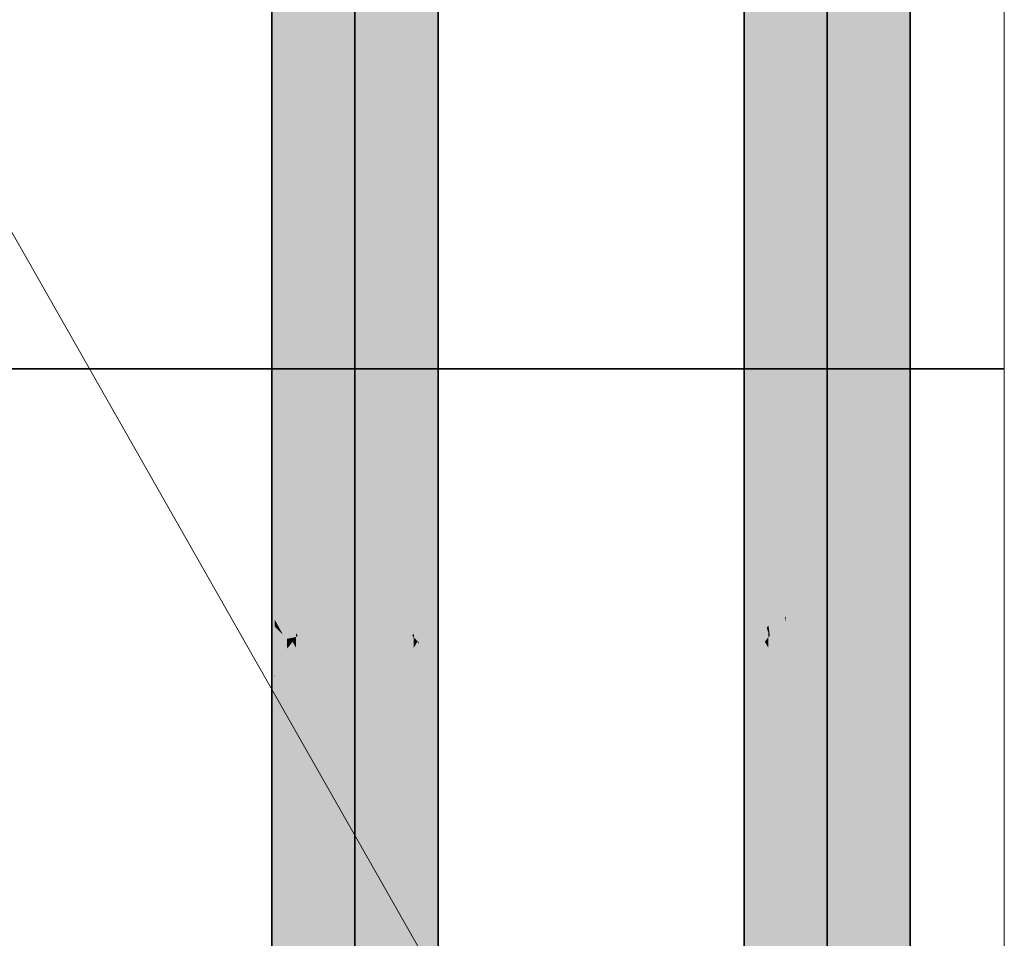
# Model space of a CAD drawing. Extents: x -459 to 541, y -543 to 550.
# Tile 448 of 577: x 162 to 172, y 270 to 280. Entities that reach past the tile are written whole.
import ezdxf
from ezdxf.lldxf.tags import DXFTag

# ---------------------------------------------------------------- set-up
doc = ezdxf.new("R2010")
doc.units = 0
doc.layers.get('0').update_dxf_attribs({"lineweight": 35})
for name, color, linetype, lineweight in [('0-Shading', 7, 'Continuous', 35), ('5_UG-ABRISS', 7, 'Continuous', 25), ('5_UG-NEU', 7, 'Continuous', 25)]:
    doc.layers.add(name, color=color, linetype=linetype, lineweight=lineweight)
doc.layers.add('H_Ruecklauf', color=5, linetype='Continuous', lineweight=35, true_color=0x0000ff)
doc.layers.add('H_Vorlauf', color=1, linetype='Continuous', lineweight=35, true_color=0xff0000)
tags = doc.linetypes.add('ALL_S17', pattern=[0.0005, 0, -0.0005]).pattern_tags.tags
tags[6:7] = [DXFTag(74, 4), DXFTag(75, 0), DXFTag(340, '0'), DXFTag(46, 1.0), DXFTag(50, 0.0), DXFTag(44, 0.0), DXFTag(45, 0.0)]
tags[4:5] = [DXFTag(74, 4), DXFTag(75, 0), DXFTag(340, '0'), DXFTag(46, 1.0), DXFTag(50, 0.0), DXFTag(44, 0.0), DXFTag(45, 0.0)]
tags = doc.linetypes.add('PUNKT2_S9', pattern=[0.0005, 0, -0.0005]).pattern_tags.tags
tags[6:7] = [DXFTag(74, 4), DXFTag(75, 0), DXFTag(340, '0'), DXFTag(46, 1.0), DXFTag(50, 0.0), DXFTag(44, 0.0), DXFTag(45, 0.0)]
tags[4:5] = [DXFTag(74, 4), DXFTag(75, 0), DXFTag(340, '0'), DXFTag(46, 1.0), DXFTag(50, 0.0), DXFTag(44, 0.0), DXFTag(45, 0.0)]
tags = doc.linetypes.add('VERDECKT2_S2', pattern=[0.0027, 0.002, -0.0007]).pattern_tags.tags
tags[6:7] = [DXFTag(74, 4), DXFTag(75, 0), DXFTag(340, '0'), DXFTag(46, 1.0), DXFTag(50, 0.0), DXFTag(44, 0.0), DXFTag(45, 0.0)]
tags[4:5] = [DXFTag(74, 4), DXFTag(75, 0), DXFTag(340, '0'), DXFTag(46, 1.0), DXFTag(50, 0.0), DXFTag(44, 0.0), DXFTag(45, 0.0)]

# ---------------------------------------------------------------- blocks, each defined once
blk = doc.blocks.new('Shading-A07ALAKV1N', base_point=(152.569, 260.296))
at = {"layer": '0-Shading', "color": 5, "true_color": 0x0000f5}
for points in [[(169.629, 297.113), (169.629, 273.446), (169.841, 297.232), (169.841, 273.442)], [(170.297, 297.009), (170.297, 273.148), (170.509, 296.68), (170.509, 272.877)], [(169.841, 272.72), (169.841, 273.442), (169.629, 273.388), (169.629, 273.446)], [(169.841, 272.72), (169.629, 273.388), (169.629, 272.932)], [(170.394, 273.024), (170.297, 273.148), (170.297, 272.72)], [(170.297, 272.72), (170.485, 272.908), (170.394, 273.024)], [(169.629, 272.052), (169.841, 272.264), (169.629, 272.932), (169.841, 272.72)], [(170.297, 272.72), (170.509, 272.052), (170.485, 272.908), (170.509, 272.877)], [(170.509, 272.052), (170.297, 272.72), (170.297, 272.264)], [(169.841, 272.264), (169.629, 272.052), (169.841, 267.559), (169.629, 267.443)], [(170.509, 272.052), (170.297, 272.264), (170.509, 268.399), (170.297, 268.054)]]:
    blk.add_solid(points, dxfattribs=at)
at = {"layer": '0-Shading', "color": 5, "true_color": 0x0000fd}
for points in [[(169.841, 297.232), (169.841, 273.442), (170.069, 297.197), (170.069, 273.341)], [(170.069, 297.197), (170.069, 273.341), (170.297, 297.009), (170.297, 273.148)], [(170.069, 272.492), (170.069, 273.341), (169.841, 272.72), (169.841, 273.442)], [(170.069, 272.492), (170.297, 272.72), (170.069, 273.341), (170.297, 273.148)], [(169.841, 272.264), (170.069, 272.492), (169.841, 272.72)], [(170.069, 272.492), (170.297, 272.264), (170.297, 272.72)], [(170.069, 272.337), (170.069, 272.492), (169.841, 272.264)], [(170.297, 272.264), (170.069, 272.492), (170.069, 272.337)], [(170.069, 272.337), (169.841, 272.264), (170.069, 267.767), (169.841, 267.559)], [(170.297, 272.264), (170.069, 272.337), (170.297, 268.054), (170.069, 267.767)]]:
    blk.add_solid(points, dxfattribs=at)
at = {"layer": '0-Shading', "color": 172, "true_color": 0x0000e4}
for points in [[(169.447, 296.846), (169.447, 273.352), (169.629, 297.113), (169.629, 273.446)], [(170.509, 296.68), (170.509, 272.877), (170.691, 296.235), (170.691, 272.547)], [(169.447, 273.352), (169.629, 273.388), (169.62, 273.442)], [(169.629, 273.388), (169.629, 273.446), (169.62, 273.442)], [(169.447, 273.352), (169.463, 273.241), (169.629, 273.388), (169.629, 272.932)], [(169.463, 273.241), (169.447, 273.352), (169.447, 273.27)], [(169.447, 273.27), (169.447, 273.23), (169.462, 273.242)], [(169.447, 273.23), (169.463, 273.241), (169.462, 273.242)], [(169.463, 273.241), (169.447, 273.23), (169.486, 273.076), (169.447, 273.115)], [(169.629, 272.932), (169.463, 273.241), (169.486, 273.076)], [(169.447, 273.115), (169.447, 271.715), (169.486, 273.076), (169.629, 272.052)], [(169.629, 272.932), (169.486, 273.076), (169.629, 272.052)], [(170.691, 272.547), (170.509, 272.877), (170.691, 271.715), (170.509, 272.052)], [(169.629, 272.052), (169.447, 271.715), (169.629, 267.443), (169.447, 267.427)], [(170.691, 271.715), (170.509, 272.052), (170.691, 268.779), (170.509, 268.399)]]:
    blk.add_solid(points, dxfattribs=at)
at = {"layer": '0-Shading', "color": 172, "true_color": 0x0000cd}
for points in [[(169.307, 296.451), (169.307, 273.166), (169.447, 296.846), (169.447, 273.352)], [(170.691, 296.235), (170.691, 272.547), (170.831, 295.702), (170.831, 272.18)], [(169.429, 273.328), (169.345, 273.216), (169.42, 273.195), (169.397, 273.165)], [(169.429, 273.328), (169.42, 273.195), (169.447, 273.27), (169.447, 273.23)], [(169.447, 273.27), (169.447, 273.352), (169.429, 273.328)], [(169.447, 273.23), (169.42, 273.195), (169.447, 273.115), (169.418, 273.164)], [(169.345, 273.216), (169.307, 273.166), (169.397, 273.165), (169.307, 273.048)], [(169.409, 273.18), (169.307, 273.048), (169.418, 273.164), (169.307, 271.474)], [(169.418, 273.164), (169.307, 271.474), (169.447, 273.115), (169.447, 271.715)], [(169.42, 273.195), (169.409, 273.18), (169.418, 273.164)], [(170.831, 271.474), (170.831, 272.18), (170.691, 271.715), (170.691, 272.547)], [(169.447, 271.715), (169.307, 271.474), (169.378, 271.499)], [(169.447, 271.715), (169.307, 271.275), (169.447, 267.427), (169.307, 267.513)], [(170.831, 271.474), (170.691, 271.715), (170.76, 271.499)], [(170.831, 271.275), (170.691, 271.715), (170.831, 269.168), (170.691, 268.779)], [(169.307, 271.474), (169.307, 271.275), (169.378, 271.499)], [(170.831, 271.275), (170.831, 271.474), (170.76, 271.499)]]:
    blk.add_solid(points, dxfattribs=at)
at = {"layer": '0-Shading', "color": 174, "true_color": 0x0000b0}
for points in [[(169.219, 295.954), (169.219, 272.901), (169.307, 296.451), (169.307, 273.166)], [(170.831, 295.702), (170.831, 272.18), (170.919, 295.119), (170.919, 271.801)], [(169.307, 273.048), (169.307, 273.166), (169.219, 272.835), (169.219, 272.901)], [(169.219, 271.417), (169.307, 271.474), (169.219, 272.835), (169.307, 273.048)], [(170.919, 271.417), (170.919, 271.801), (170.831, 271.474), (170.831, 272.18)], [(169.307, 271.275), (169.307, 271.474), (169.219, 270.762), (169.219, 271.417)], [(170.919, 270.762), (170.919, 271.417), (170.831, 271.275), (170.831, 271.474)], [(169.307, 271.275), (169.219, 270.762), (169.307, 267.513), (169.219, 267.694)], [(170.919, 270.762), (170.831, 271.275), (170.919, 269.54), (170.831, 269.168)]]:
    blk.add_solid(points, dxfattribs=at)
at = {"layer": '0-Shading', "color": 174, "true_color": 0x000090}
for points in [[(169.189, 295.389), (169.189, 272.574), (169.219, 295.954), (169.219, 272.901)], [(170.919, 295.119), (170.919, 271.801), (170.949, 294.524), (170.949, 271.436)], [(169.189, 271.356), (169.219, 271.417), (169.199, 272.685), (169.219, 272.835)], [(169.219, 272.835), (169.219, 272.901), (169.199, 272.685)], [(169.189, 271.356), (169.199, 272.685), (169.189, 272.574)], [(170.949, 271.356), (170.949, 271.436), (170.919, 271.417), (170.919, 271.801)], [(169.219, 270.762), (169.219, 271.417), (169.189, 270.212), (169.189, 271.356)], [(170.949, 270.212), (170.949, 271.356), (170.919, 270.762), (170.919, 271.417)], [(169.219, 270.762), (169.189, 270.212), (169.219, 267.694), (169.189, 267.959)], [(170.949, 270.212), (170.919, 270.762), (170.949, 269.87), (170.919, 269.54)]]:
    blk.add_solid(points, dxfattribs=at)
blk = doc.blocks.new('Shading-A07ALAKX1N', base_point=(152.549, 262.235))
at = {"layer": '0-Shading', "color": 1, "true_color": 0xf50000}
for points in [[(164.841, 276.677), (164.841, 299.689), (164.629, 276.681), (164.629, 299.569)], [(165.509, 276.111), (165.509, 299.137), (165.297, 276.382), (165.297, 299.465)], [(164.841, 273.619), (164.841, 276.677), (164.629, 273.709), (164.629, 276.681)], [(165.509, 273.883), (165.509, 276.111), (165.297, 273.709), (165.297, 276.382)], [(165.297, 272.72), (165.509, 273.388), (165.297, 273.709), (165.509, 273.883)], [(164.629, 273.388), (164.841, 272.72), (164.629, 273.709), (164.841, 273.619)], [(164.841, 272.72), (164.629, 273.388), (164.629, 272.932)], [(165.509, 272.932), (165.509, 273.388), (165.297, 272.72)], [(164.629, 272.052), (164.841, 272.264), (164.629, 272.932), (164.841, 272.72)], [(165.297, 272.264), (165.509, 272.052), (165.297, 272.72), (165.509, 272.932)], [(164.629, 272.052), (164.629, 266.722), (164.841, 272.264), (164.841, 266.734)], [(165.297, 272.264), (165.297, 266.734), (165.509, 272.052), (165.509, 266.722)]]:
    blk.add_solid(points, dxfattribs=at)
at = {"layer": '0-Shading', "color": 1, "true_color": 0xfd0000}
for points in [[(165.069, 276.575), (165.069, 299.653), (164.841, 276.677), (164.841, 299.689)], [(165.297, 276.382), (165.297, 299.465), (165.069, 276.575), (165.069, 299.653)], [(165.069, 273.619), (165.069, 276.575), (164.841, 273.619), (164.841, 276.677)], [(165.069, 276.575), (165.069, 273.619), (165.297, 276.382), (165.297, 273.709)], [(165.069, 273.619), (165.069, 272.492), (165.297, 273.709), (165.297, 272.72)], [(164.841, 272.72), (165.069, 272.492), (164.841, 273.619), (165.069, 273.619)], [(164.841, 272.264), (165.069, 272.492), (164.841, 272.72)], [(165.069, 272.492), (165.297, 272.264), (165.297, 272.72)], [(165.069, 272.337), (165.069, 272.492), (164.841, 272.264)], [(165.297, 272.264), (165.069, 272.492), (165.069, 272.337)], [(164.841, 272.264), (164.841, 266.734), (165.069, 272.337), (165.069, 266.738)], [(165.069, 272.337), (165.069, 266.738), (165.297, 272.264), (165.297, 266.734)]]:
    blk.add_solid(points, dxfattribs=at)
at = {"layer": '0-Shading', "color": 12, "true_color": 0xe40000}
for points in [[(164.629, 276.681), (164.629, 299.569), (164.447, 276.586), (164.447, 299.303)], [(165.691, 275.781), (165.691, 298.692), (165.509, 276.111), (165.509, 299.137)], [(164.447, 274.45), (164.563, 273.772), (164.629, 276.681), (164.629, 273.709)], [(164.447, 274.45), (164.629, 276.681), (164.447, 276.586)], [(165.62, 274.032), (165.509, 276.111), (165.509, 273.883)], [(165.62, 274.032), (165.691, 274.45), (165.509, 276.111), (165.691, 275.781)], [(164.629, 272.932), (164.629, 273.388), (164.447, 273.27), (164.447, 274.45)], [(165.691, 273.27), (165.691, 274.45), (165.509, 272.932), (165.509, 273.388)], [(165.509, 273.388), (165.62, 274.032), (165.509, 273.883)], [(164.563, 273.772), (164.629, 273.388), (164.629, 273.709)], [(164.447, 273.27), (164.447, 273.23), (164.462, 273.242)], [(164.447, 273.23), (164.629, 272.932), (164.462, 273.242)], [(164.629, 272.932), (164.447, 273.23), (164.447, 273.115)], [(165.509, 272.932), (165.691, 273.23), (165.676, 273.242)], [(165.691, 273.23), (165.509, 272.932), (165.691, 273.115)], [(165.691, 273.23), (165.691, 273.27), (165.676, 273.242)], [(164.629, 272.052), (164.629, 272.932), (164.447, 272.154), (164.447, 273.115)], [(165.509, 272.932), (165.509, 272.052), (165.691, 273.115), (165.691, 271.715)], [(164.447, 272.154), (164.447, 271.715), (164.584, 271.969)], [(164.629, 272.052), (164.447, 272.154), (164.584, 271.969)], [(164.447, 271.715), (164.447, 266.704), (164.629, 272.052), (164.629, 266.722)], [(165.509, 272.052), (165.509, 266.722), (165.691, 271.715), (165.691, 266.704)]]:
    blk.add_solid(points, dxfattribs=at)
at = {"layer": '0-Shading', "color": 12, "true_color": 0xcd0000}
for points in [[(164.447, 276.586), (164.447, 299.303), (164.307, 276.4), (164.307, 298.908)], [(165.831, 275.414), (165.831, 298.159), (165.691, 275.781), (165.691, 298.692)], [(164.447, 274.45), (164.447, 276.586), (164.307, 275.834), (164.307, 276.4)], [(164.307, 275.834), (164.344, 273.594), (164.447, 274.45), (164.447, 273.27)], [(164.344, 273.594), (164.307, 275.834), (164.307, 273.71)], [(165.798, 275.502), (165.691, 275.781), (165.691, 274.45)], [(165.691, 274.45), (165.831, 275.414), (165.798, 275.502)], [(165.831, 275.414), (165.691, 274.45), (165.831, 273.71), (165.737, 273.414)], [(165.691, 274.45), (165.691, 273.27), (165.737, 273.414)], [(164.344, 273.594), (164.307, 273.71), (164.35, 273.211), (164.307, 273.254)], [(165.831, 273.254), (165.831, 273.71), (165.748, 273.171), (165.737, 273.414)], [(164.447, 273.23), (164.447, 273.27), (164.35, 273.211), (164.344, 273.594)], [(165.748, 273.171), (165.737, 273.414), (165.695, 273.226), (165.691, 273.27)], [(164.307, 273.254), (164.307, 273.048), (164.35, 273.211), (164.352, 273.106)], [(164.447, 273.23), (164.35, 273.211), (164.397, 273.165)], [(164.447, 273.23), (164.409, 273.18), (164.447, 273.115)], [(165.695, 273.226), (165.691, 273.27), (165.691, 273.23)], [(165.702, 273.132), (165.695, 273.226), (165.691, 273.115), (165.691, 273.23)], [(165.748, 273.171), (165.695, 273.226), (165.742, 273.165)], [(165.73, 273.18), (165.695, 273.226), (165.702, 273.132)], [(165.831, 273.048), (165.831, 273.254), (165.749, 273.156), (165.748, 273.171)], [(164.35, 273.211), (164.352, 273.106), (164.397, 273.165)], [(164.435, 272.18), (164.409, 273.18), (164.365, 272.331), (164.352, 273.106)], [(164.447, 273.115), (164.409, 273.18), (164.447, 272.154), (164.435, 272.18)], [(165.691, 271.715), (165.822, 271.477), (165.691, 273.115), (165.702, 273.132)], [(165.749, 273.156), (165.73, 273.18), (165.822, 271.477), (165.702, 273.132)], [(165.749, 273.156), (165.748, 273.171), (165.742, 273.165)], [(165.749, 273.156), (165.822, 271.477), (165.831, 273.048), (165.831, 271.474)], [(164.352, 273.106), (164.307, 273.048), (164.365, 272.331), (164.307, 272.455)], [(164.307, 272.455), (164.307, 271.474), (164.365, 272.331), (164.378, 271.499)], [(164.447, 271.715), (164.435, 272.18), (164.378, 271.499), (164.365, 272.331)], [(164.435, 272.18), (164.447, 271.715), (164.447, 272.154)], [(164.307, 271.275), (164.307, 266.68), (164.447, 271.715), (164.447, 266.704)], [(165.822, 271.477), (165.691, 271.715), (165.76, 271.499)], [(165.691, 271.715), (165.691, 266.704), (165.831, 271.275), (165.831, 266.68)], [(164.307, 271.275), (164.378, 271.499), (164.307, 271.474)], [(165.76, 271.499), (165.831, 271.275), (165.822, 271.477)], [(165.822, 271.477), (165.831, 271.275), (165.831, 271.474)]]:
    blk.add_solid(points, dxfattribs=at)
at = {"layer": '0-Shading', "color": 14, "true_color": 0xb00000}
for points in [[(164.307, 276.4), (164.307, 298.908), (164.219, 276.135), (164.219, 298.411)], [(165.919, 275.035), (165.919, 297.575), (165.831, 275.414), (165.831, 298.159)], [(164.307, 275.834), (164.307, 276.4), (164.281, 276.32)], [(164.219, 276.135), (164.307, 275.834), (164.281, 276.32)], [(164.258, 273.997), (164.219, 276.135), (164.219, 274.222)], [(164.307, 275.834), (164.219, 276.135), (164.307, 273.71), (164.258, 273.997)], [(165.919, 274.222), (165.919, 275.035), (165.831, 273.71), (165.831, 275.414)], [(164.258, 273.997), (164.219, 274.222), (164.27, 273.323), (164.219, 273.417)], [(165.919, 274.222), (165.831, 273.71), (165.919, 273.417), (165.831, 273.254)], [(164.307, 273.254), (164.307, 273.71), (164.27, 273.323), (164.258, 273.997)], [(164.27, 273.323), (164.219, 273.417), (164.271, 273.291), (164.219, 273.342)], [(164.219, 273.342), (164.219, 272.835), (164.271, 273.291), (164.276, 272.973)], [(164.307, 273.254), (164.27, 273.323), (164.271, 273.291)], [(165.919, 273.417), (165.831, 273.254), (165.919, 273.342)], [(165.831, 273.254), (165.831, 273.048), (165.919, 273.342), (165.919, 272.835)], [(164.276, 272.973), (164.307, 273.048), (164.271, 273.291), (164.307, 273.254)], [(164.307, 273.048), (164.276, 272.973), (164.307, 272.455), (164.284, 272.543)], [(165.831, 273.048), (165.831, 271.474), (165.919, 272.835), (165.919, 271.417)], [(164.276, 272.973), (164.219, 272.835), (164.284, 272.543), (164.219, 272.791)], [(164.219, 272.791), (164.219, 271.417), (164.284, 272.543), (164.304, 271.471)], [(164.284, 272.543), (164.304, 271.471), (164.307, 272.455), (164.307, 271.474)], [(164.219, 270.762), (164.307, 271.275), (164.219, 271.417), (164.304, 271.471)], [(164.304, 271.471), (164.307, 271.275), (164.307, 271.474)], [(165.919, 270.762), (165.919, 271.417), (165.831, 271.275), (165.831, 271.474)], [(164.307, 271.275), (164.261, 271.005), (164.307, 266.68), (164.261, 266.665)], [(165.831, 271.275), (165.831, 266.68), (165.919, 270.762), (165.919, 266.652)], [(164.261, 271.005), (164.219, 270.762), (164.261, 266.665), (164.219, 266.652)]]:
    blk.add_solid(points, dxfattribs=at)
at = {"layer": '0-Shading', "color": 14, "true_color": 0x900000}
for points in [[(164.219, 276.135), (164.219, 298.411), (164.189, 275.809), (164.189, 297.845)], [(165.949, 274.67), (165.949, 296.981), (165.919, 275.035), (165.919, 297.575)], [(164.219, 274.222), (164.219, 276.135), (164.189, 274.772), (164.189, 275.809)], [(165.946, 274.711), (165.919, 275.035), (165.919, 274.222)], [(164.219, 274.222), (164.189, 274.772), (164.219, 273.417), (164.189, 273.592)], [(165.946, 274.711), (165.919, 274.222), (165.936, 273.516), (165.919, 273.417)], [(165.949, 274.67), (165.946, 274.711), (165.949, 273.592), (165.936, 273.516)], [(164.219, 273.417), (164.189, 273.592), (164.219, 273.342), (164.189, 273.437)], [(165.949, 273.592), (165.936, 273.516), (165.949, 273.437), (165.935, 273.393)], [(164.189, 273.437), (164.189, 272.608), (164.219, 273.342), (164.219, 272.835)], [(165.936, 273.516), (165.919, 273.417), (165.935, 273.393), (165.919, 273.342)], [(165.935, 273.393), (165.93, 272.753), (165.949, 273.437), (165.949, 272.608)], [(165.919, 273.342), (165.919, 272.835), (165.935, 273.393), (165.93, 272.753)], [(164.217, 272.818), (164.189, 272.608), (164.219, 271.417), (164.189, 271.356)], [(164.219, 272.835), (164.217, 272.818), (164.219, 272.791)], [(164.217, 272.818), (164.219, 271.417), (164.219, 272.791)], [(165.919, 272.835), (165.919, 271.417), (165.93, 272.753)], [(165.93, 272.753), (165.919, 271.417), (165.949, 272.608), (165.949, 271.356)], [(164.219, 270.762), (164.219, 271.417), (164.189, 270.212), (164.189, 271.356)], [(165.949, 270.212), (165.949, 271.356), (165.919, 270.762), (165.919, 271.417)], [(164.219, 270.762), (164.189, 270.212), (164.206, 266.639), (164.189, 266.693)], [(164.219, 270.762), (164.206, 266.639), (164.219, 266.652)], [(165.919, 270.762), (165.919, 266.652), (165.949, 270.212), (165.949, 266.622)]]:
    blk.add_solid(points, dxfattribs=at)
blk = doc.blocks.new('Referenz-A07ALAR41N', base_point=(-170.808, 0))
at = {"layer": '5_UG-ABRISS', "color": 0, "linetype": 'ALL_S17', "lineweight": 13, "ltscale": 0.13}
blk.add_line((109.184, 276.068), (171.944, 276.068), dxfattribs=at)
at = {"layer": '5_UG-ABRISS', "color": 0, "lineweight": 35}
blk.add_line((109.184, 276.068), (171.944, 276.068), dxfattribs=at)
at = {"layer": '5_UG-NEU', "color": 0, "linetype": 'VERDECKT2_S2', "lineweight": 13, "ltscale": 0.13}
blk.add_line((171.944, 348.919), (171.944, 259.055), dxfattribs=at)
at = {"layer": '5_UG-NEU', "color": 0, "linetype": 'PUNKT2_S9', "lineweight": 13, "ltscale": 0.13}
blk.add_line((131.184, 330.655), (171.944, 259.055), dxfattribs=at)
blk = doc.blocks.new('Rohr - 1703-A07ALBYG1N', base_point=(-100.371, 263.349))
at = {"color": 0, "linetype": 'ByBlock', "lineweight": -2, "ltscale": 0.35}
blk.add_line((170.069, 326.885), (170.069, 269.695), dxfattribs=at)
blk = doc.blocks.new('Rohr - 1703-A07ALBYY1N', base_point=(-100.251, 264.218))
at = {"color": 0, "linetype": 'ByBlock', "lineweight": -2, "ltscale": 0.35}
blk.add_line((165.069, 269.778), (165.069, 326.885), dxfattribs=at)
blk = doc.blocks.new('Geometrie-A07ALC2E1N', base_point=(-101.251, 241.343))
at = {"layer": 'H_Ruecklauf', "lineweight": -2}
for p, q in [((169.189, 325.565), (169.189, 267.375)), ((170.949, 267.375), (170.949, 325.565))]:
    blk.add_line(p, q, dxfattribs=at)
blk = doc.blocks.new('Geometrie-A07ALC2G1N', base_point=(-101.131, 241.343))
at = {"layer": 'H_Vorlauf', "lineweight": -2}
for p, q in [((164.189, 325.565), (164.189, 266.518)), ((165.949, 266.518), (165.949, 325.565))]:
    blk.add_line(p, q, dxfattribs=at)

msp = doc.modelspace()

# ---------------------------------------------------------------- block references
at = {"color": 251, "lineweight": 25, "ltscale": 0.25, "true_color": 0x585858}
msp.add_blockref('Referenz-A07ALAR41N', (-170.808, 0), dxfattribs=at)
for name, p in [('Shading-A07ALAKV1N', (152.569, 260.296)), ('Shading-A07ALAKX1N', (152.549, 262.235))]:
    msp.add_blockref(name, p)
at = {"linetype": 'Continuous', "ltscale": 0.35}
for name, p in [('Geometrie-A07ALC2E1N', (-101.251, 241.343)), ('Geometrie-A07ALC2G1N', (-101.131, 241.343))]:
    msp.add_blockref(name, p, dxfattribs=at)
at = {"layer": 'H_Ruecklauf', "ltscale": 0.35}
msp.add_blockref('Rohr - 1703-A07ALBYG1N', (-100.371, 263.349), dxfattribs=at)
at = {"layer": 'H_Vorlauf', "ltscale": 0.35}
msp.add_blockref('Rohr - 1703-A07ALBYY1N', (-100.251, 264.218), dxfattribs=at)

doc.saveas('drawing.dxf')
